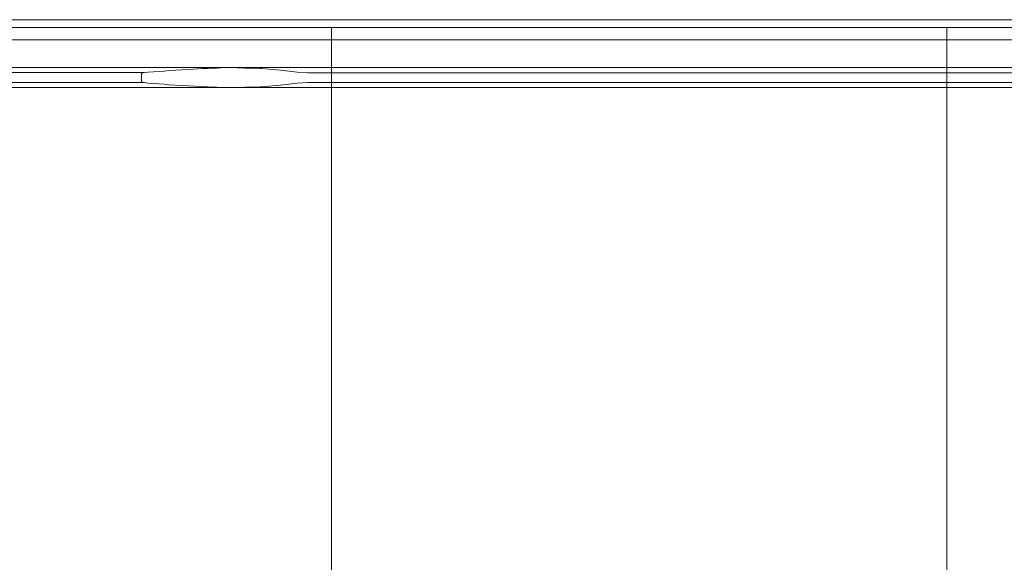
# Model space of a CAD drawing. Header units: millimetres. Extents: x 2 to 902, y -447 to 199.
# Tile 848 of 1056: x 36.64 to 40.77, y 177.68 to 179.96. Entities that reach past the tile are written whole.
import ezdxf

# ---------------------------------------------------------------- set-up
doc = ezdxf.new("R2010")
doc.units = ezdxf.units.MM
doc.header["$MEASUREMENT"] = 0
for name, color, linetype, lineweight in [('IFC-Corrimão-Contorno', 36, 'Continuous', 5), ('IFC-Laje-Contorno', 134, 'Continuous', 5), ('IFC-Parede-Contorno', 42, 'Continuous', 5)]:
    doc.layers.add(name, color=color, linetype=linetype, lineweight=lineweight)

msp = doc.modelspace()

# ---------------------------------------------------------------- linework, layer by layer
at = {"layer": 'IFC-Corrimão-Contorno', "color": 7, "lineweight": 5}
for p, q in [((33.4004, 179.7567), (37.5037, 179.7567)), ((37.2638, 179.7443), (37.2924, 179.746)), ((37.2924, 179.746), (37.3208, 179.7478)), ((37.3208, 179.7478), (37.3481, 179.7488)), ((37.3481, 179.7488), (37.4045, 179.7523)), ((37.4045, 179.7523), (37.4273, 179.7533)), ((37.4273, 179.7533), (37.4665, 179.7544)), ((37.4665, 179.7544), (37.5037, 179.7567)), ((37.5037, 179.7567), (37.5515, 179.7561)), ((37.5037, 179.7567), (42.2425, 179.7567)), ((37.5515, 179.7561), (37.5839, 179.7542)), ((37.5839, 179.7542), (37.6475, 179.7534)), ((37.6475, 179.7534), (37.6549, 179.7529)), ((37.6549, 179.7529), (37.6996, 179.7485)), ((37.6996, 179.7485), (37.7336, 179.7464)), ((37.7336, 179.7464), (37.7696, 179.7424)), ((33.7419, 179.7356), (37.1616, 179.7355)), ((37.1501, 179.7147), (37.1506, 179.718)), ((37.1501, 179.7147), (37.1506, 179.7114)), ((37.1506, 179.7326), (37.162, 179.7356)), ((37.1506, 179.7253), (37.1506, 179.7326)), ((37.1506, 179.718), (37.1506, 179.7253)), ((37.1506, 179.7041), (37.1506, 179.7114)), ((37.1506, 179.6968), (37.1506, 179.7041)), ((37.162, 179.7356), (37.1782, 179.7378)), ((37.1782, 179.7378), (37.2465, 179.7421)), ((37.2465, 179.7421), (37.2638, 179.7443)), ((37.7696, 179.7424), (37.8033, 179.7381)), ((37.8033, 179.7381), (37.8462, 179.7354)), ((37.8462, 179.7354), (43.6201, 179.7352)), ((33.4004, 179.6727), (42.2421, 179.6727)), ((33.7419, 179.6937), (37.1616, 179.6939)), ((37.1506, 179.6968), (37.162, 179.6938)), ((37.162, 179.6938), (37.1782, 179.6915)), ((37.1782, 179.6915), (37.2465, 179.6873)), ((37.2465, 179.6873), (37.2638, 179.6851)), ((37.2638, 179.6851), (37.3208, 179.6815)), ((37.3208, 179.6815), (37.3481, 179.6805)), ((37.3481, 179.6805), (37.4045, 179.677)), ((37.4045, 179.677), (37.4273, 179.6761)), ((37.4273, 179.6761), (37.4665, 179.675)), ((37.4665, 179.675), (37.5037, 179.6727)), ((37.5037, 179.6727), (37.5515, 179.6732)), ((37.5037, 179.6727), (42.2421, 179.6727)), ((37.5515, 179.6732), (37.5839, 179.6752)), ((37.5839, 179.6752), (37.6475, 179.676)), ((37.6475, 179.676), (37.6549, 179.6764)), ((37.6549, 179.6764), (37.6996, 179.6809)), ((37.6996, 179.6809), (37.7336, 179.6829)), ((37.7336, 179.6829), (37.7696, 179.6869)), ((37.7696, 179.6869), (37.8033, 179.6913)), ((37.8033, 179.6913), (37.8462, 179.6939)), ((37.8462, 179.6939), (43.6201, 179.6942))]:
    msp.add_line(p, q, dxfattribs=at)
at = {"layer": 'IFC-Laje-Contorno', "color": 7, "lineweight": 5}
for p, q in [((32.7871, 179.9574), (42.9061, 179.9574)), ((35.3666, 179.9252), (37.9466, 179.9252)), ((37.9466, 153.843), (37.9466, 179.9252)), ((37.9466, 179.9252), (40.5266, 179.9252)), ((40.5266, 153.843), (40.5266, 179.9252)), ((40.5266, 179.9252), (42.9061, 179.9252))]:
    msp.add_line(p, q, dxfattribs=at)
at = {"layer": 'IFC-Parede-Contorno', "color": 7, "lineweight": 5}
for p, q in [((30.684, 179.9252), (41.8187, 179.9252)), ((30.684, 179.8725), (41.8187, 179.8725))]:
    msp.add_line(p, q, dxfattribs=at)

doc.saveas('drawing.dxf')
